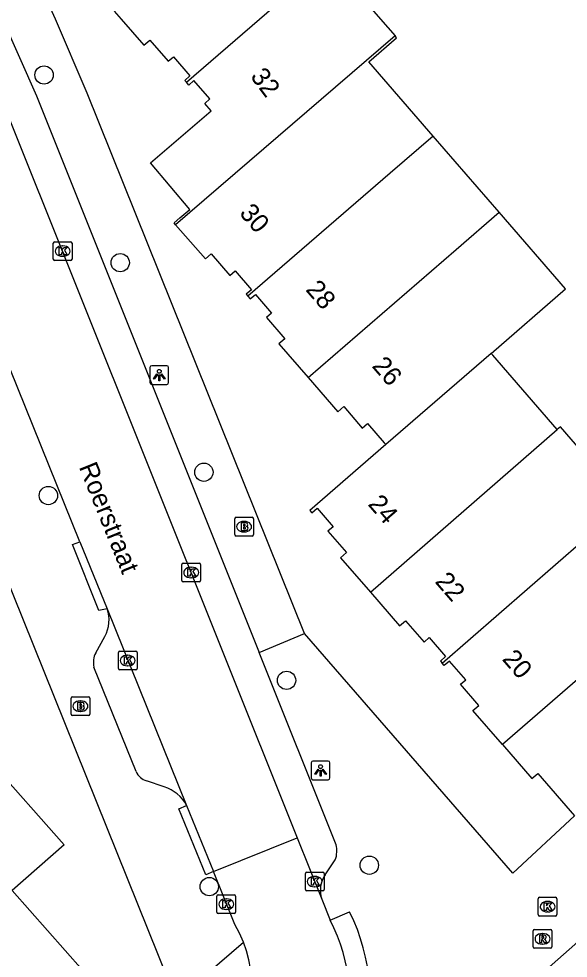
# Model space of a CAD drawing. Extents: x 157321 to 158827, y 386650 to 388532.
# Drawn here: x 157730.5 to 157759.8, y 387949.8 to 388000 of the extents above; entities that cross this region are included whole.
import ezdxf

# ---------------------------------------------------------------- set-up
doc = ezdxf.new("R2010")
doc.units = 0
for name, color, linetype in [('IMGEO_Boom', 7, 'Continuous'), ('IMGEO_Brandkraan', 7, 'Continuous'), ('IMGEO_Kolk', 7, 'Continuous'), ('IMGEO_Lichtpunt', 7, 'Continuous'), ('IMGEO_Openbare_ruimte_label', 7, 'Continuous'), ('IMGEO_Pand', 7, 'Continuous'), ('IMGEO_Pand_nummerreeks', 7, 'Continuous'), ('IMGEO_Rijbaan_lokaal_open', 7, 'Continuous'), ('IMGEO_Rioolput', 7, 'Continuous'), ('IMGEO_Voetpad_open', 7, 'Continuous')]:
    doc.layers.add(name, color=color, linetype=linetype)

msp = doc.modelspace()

# ---------------------------------------------------------------- linework, layer by layer
at = {"layer": 'IMGEO_Boom'}
for centre in [(157731.849, 387997.016), (157735.915, 387986.989), (157740.382, 387975.797), (157732.079, 387974.55), (157744.798, 387964.678), (157749.218, 387954.802), (157740.672, 387953.659)]:
    msp.add_circle(centre, 0.489, dxfattribs=at)
at = {"layer": 'IMGEO_Brandkraan'}
for p, q in [((157742.03, 387972.462), (157742.03, 387973.314)), ((157742.105, 387973.388), (157742.957, 387973.388)), ((157743.031, 387973.314), (157743.031, 387972.462)), ((157742.518, 387973.168), (157742.543, 387973.168)), ((157742.957, 387972.388), (157742.105, 387972.388)), ((157742.541, 387972.608), (157742.516, 387972.608)), ((157733.289, 387962.873), (157733.289, 387963.725)), ((157733.364, 387963.799), (157734.216, 387963.799)), ((157734.29, 387963.725), (157734.29, 387962.873)), ((157733.777, 387963.579), (157733.802, 387963.579)), ((157734.216, 387962.799), (157733.364, 387962.799)), ((157733.8, 387963.019), (157733.775, 387963.019))]:
    msp.add_line(p, q, dxfattribs=at)
for points in [[(157742.03, 387972.462), (157742.03, 387973.314)], [(157742.105, 387973.388), (157742.957, 387973.388)], [(157743.031, 387973.314), (157743.031, 387972.462)], [(157742.378, 387973.088), (157742.378, 387972.688), (157742.591, 387972.688)], [(157742.609, 387973.088), (157742.378, 387973.088)], [(157742.557, 387973.007), (157742.503, 387973.007), (157742.503, 387972.931)], [(157742.503, 387972.931), (157742.556, 387972.931)], [(157742.565, 387972.855), (157742.503, 387972.855), (157742.503, 387972.774)], [(157742.503, 387972.774), (157742.565, 387972.774)], [(157742.957, 387972.388), (157742.105, 387972.388)], [(157733.289, 387962.873), (157733.289, 387963.725)], [(157733.364, 387963.799), (157734.216, 387963.799)], [(157734.29, 387963.725), (157734.29, 387962.873)], [(157733.637, 387963.499), (157733.637, 387963.099), (157733.85, 387963.099)], [(157733.868, 387963.499), (157733.637, 387963.499)], [(157733.816, 387963.418), (157733.762, 387963.418), (157733.762, 387963.342)], [(157733.762, 387963.342), (157733.815, 387963.342)], [(157733.824, 387963.266), (157733.762, 387963.266), (157733.762, 387963.185)], [(157733.762, 387963.185), (157733.824, 387963.185)], [(157734.216, 387962.799), (157733.364, 387962.799)]]:
    msp.add_lwpolyline(points, dxfattribs=at)
for centre, radius, start, end in [((157742.107, 387973.312), 0.0765, 91.552, 178.448), ((157742.107, 387973.312), 0.0765, 91.552, 178.448), ((157742.955, 387973.312), 0.0765, 1.552, 88.448), ((157742.955, 387973.312), 0.0765, 1.552, 88.448), ((157742.558, 387972.969), 0.0379, 267.8285, 90.9355), ((157742.566, 387972.814), 0.0404, 269.8759, 90.5077), ((157742.597, 387972.939), 0.251, 268.6676, 293.5347), ((157742.613, 387972.943), 0.145, 59.4692, 91.5367), ((157742.638, 387972.99), 0.0922, 285.5137, 58.1501), ((157742.643, 387972.798), 0.105, 301.3115, 78.989), ((157742.107, 387972.464), 0.0765, 181.552, 268.448), ((157742.107, 387972.464), 0.0765, 181.552, 268.448), ((157742.955, 387972.464), 0.0765, 271.552, 358.448), ((157742.955, 387972.464), 0.0765, 271.552, 358.448), ((157733.366, 387963.723), 0.0765, 91.552, 178.448), ((157733.366, 387963.723), 0.0765, 91.552, 178.448), ((157734.214, 387963.723), 0.0765, 1.552, 88.448), ((157734.214, 387963.723), 0.0765, 1.552, 88.448), ((157733.817, 387963.38), 0.0379, 267.8285, 90.9355), ((157733.825, 387963.225), 0.0404, 269.8759, 90.5077), ((157733.872, 387963.354), 0.145, 59.4692, 91.5367), ((157733.897, 387963.401), 0.0922, 285.5137, 58.1501), ((157733.902, 387963.209), 0.105, 301.3115, 78.989), ((157733.366, 387962.875), 0.0765, 181.552, 268.448), ((157733.366, 387962.875), 0.0765, 181.552, 268.448), ((157733.856, 387963.35), 0.251, 268.6676, 293.5347), ((157734.214, 387962.875), 0.0765, 271.552, 358.448), ((157734.214, 387962.875), 0.0765, 271.552, 358.448)]:
    msp.add_arc(centre, radius, start, end, dxfattribs=at)
for centre, major_axis, ratio, start_param, end_param in [((157742.517, 387972.888), (-0.387, 0.002), 0.722429, 4.712389, 7.853982), ((157742.542, 387972.888), (-0.39, 0.002), 0.717154, 1.570796, 4.712389), ((157733.776, 387963.299), (-0.387, 0.002), 0.722429, 4.712389, 7.853982), ((157733.801, 387963.299), (-0.39, 0.002), 0.717154, 1.570796, 4.712389)]:
    msp.add_ellipse(centre, major_axis=major_axis, ratio=ratio, start_param=start_param, end_param=end_param, dxfattribs=at)
at = {"layer": 'IMGEO_Kolk'}
for p, q in [((157732.342, 387987.183), (157732.342, 387988.035)), ((157732.417, 387988.109), (157733.269, 387988.109)), ((157732.83, 387987.889), (157732.855, 387987.889)), ((157733.343, 387988.035), (157733.343, 387987.183)), ((157732.853, 387987.329), (157732.828, 387987.329)), ((157733.269, 387987.109), (157732.417, 387987.109)), ((157739.206, 387970.013), (157739.206, 387970.865)), ((157739.281, 387970.939), (157740.133, 387970.939)), ((157739.694, 387970.719), (157739.719, 387970.719)), ((157740.207, 387970.865), (157740.207, 387970.013)), ((157740.133, 387969.939), (157739.281, 387969.939)), ((157739.717, 387970.159), (157739.692, 387970.159)), ((157735.89, 387966.236), (157736.742, 387966.236)), ((157735.815, 387965.31), (157735.815, 387966.162)), ((157736.303, 387966.016), (157736.328, 387966.016)), ((157736.816, 387966.162), (157736.816, 387965.31)), ((157736.742, 387965.236), (157735.89, 387965.236)), ((157736.326, 387965.456), (157736.301, 387965.456)), ((157745.802, 387953.502), (157745.802, 387954.354)), ((157745.877, 387954.428), (157746.729, 387954.428)), ((157746.29, 387954.208), (157746.315, 387954.208)), ((157746.803, 387954.354), (157746.803, 387953.502)), ((157746.313, 387953.648), (157746.288, 387953.648)), ((157741.079, 387952.295), (157741.079, 387953.147)), ((157741.154, 387953.221), (157742.006, 387953.221)), ((157742.08, 387953.147), (157742.08, 387952.295)), ((157746.729, 387953.428), (157745.877, 387953.428)), ((157741.567, 387953.001), (157741.592, 387953.001)), ((157758.24, 387952.162), (157758.24, 387953.014)), ((157758.315, 387953.088), (157759.167, 387953.088)), ((157758.728, 387952.868), (157758.753, 387952.868)), ((157759.241, 387953.014), (157759.241, 387952.162)), ((157742.006, 387952.221), (157741.154, 387952.221)), ((157741.59, 387952.441), (157741.565, 387952.441)), ((157758.751, 387952.308), (157758.726, 387952.308)), ((157759.167, 387952.088), (157758.315, 387952.088))]:
    msp.add_line(p, q, dxfattribs=at)
for points in [[(157732.342, 387987.183), (157732.342, 387988.035)], [(157732.417, 387988.109), (157733.269, 387988.109)], [(157732.663, 387987.809), (157732.786, 387987.809), (157732.786, 387987.658), (157732.916, 387987.809), (157733.08, 387987.809), (157732.934, 387987.658), (157733.087, 387987.409), (157732.935, 387987.409), (157732.85, 387987.573), (157732.786, 387987.506), (157732.786, 387987.409), (157732.663, 387987.409), (157732.663, 387987.809)], [(157733.343, 387988.035), (157733.343, 387987.183)], [(157733.269, 387987.109), (157732.417, 387987.109)], [(157739.206, 387970.013), (157739.206, 387970.865)], [(157739.281, 387970.939), (157740.133, 387970.939)], [(157740.207, 387970.865), (157740.207, 387970.013)], [(157739.527, 387970.639), (157739.65, 387970.639), (157739.65, 387970.488), (157739.78, 387970.639), (157739.944, 387970.639), (157739.798, 387970.488), (157739.951, 387970.239), (157739.799, 387970.239), (157739.714, 387970.403), (157739.65, 387970.336), (157739.65, 387970.239), (157739.527, 387970.239), (157739.527, 387970.639)], [(157740.133, 387969.939), (157739.281, 387969.939)], [(157735.89, 387966.236), (157736.742, 387966.236)], [(157735.815, 387965.31), (157735.815, 387966.162)], [(157736.136, 387965.936), (157736.259, 387965.936), (157736.259, 387965.785), (157736.389, 387965.936), (157736.553, 387965.936), (157736.407, 387965.785), (157736.56, 387965.536), (157736.408, 387965.536), (157736.323, 387965.7), (157736.259, 387965.633), (157736.259, 387965.536), (157736.136, 387965.536), (157736.136, 387965.936)], [(157736.816, 387966.162), (157736.816, 387965.31)], [(157736.742, 387965.236), (157735.89, 387965.236)], [(157745.802, 387953.502), (157745.802, 387954.354)], [(157745.877, 387954.428), (157746.729, 387954.428)], [(157746.123, 387954.128), (157746.246, 387954.128), (157746.246, 387953.977), (157746.376, 387954.128), (157746.54, 387954.128), (157746.394, 387953.977), (157746.547, 387953.728), (157746.395, 387953.728), (157746.31, 387953.892), (157746.246, 387953.825), (157746.246, 387953.728), (157746.123, 387953.728), (157746.123, 387954.128)], [(157746.803, 387954.354), (157746.803, 387953.502)], [(157741.079, 387952.295), (157741.079, 387953.147)], [(157741.154, 387953.221), (157742.006, 387953.221)], [(157742.08, 387953.147), (157742.08, 387952.295)], [(157746.729, 387953.428), (157745.877, 387953.428)], [(157741.4, 387952.921), (157741.523, 387952.921), (157741.523, 387952.77), (157741.653, 387952.921), (157741.817, 387952.921), (157741.671, 387952.77), (157741.824, 387952.521), (157741.672, 387952.521), (157741.587, 387952.685), (157741.523, 387952.618), (157741.523, 387952.521), (157741.4, 387952.521), (157741.4, 387952.921)], [(157758.24, 387952.162), (157758.24, 387953.014)], [(157758.315, 387953.088), (157759.167, 387953.088)], [(157758.561, 387952.788), (157758.684, 387952.788), (157758.684, 387952.637), (157758.814, 387952.788), (157758.978, 387952.788), (157758.832, 387952.637), (157758.985, 387952.388), (157758.833, 387952.388), (157758.748, 387952.552), (157758.684, 387952.485), (157758.684, 387952.388), (157758.561, 387952.388), (157758.561, 387952.788)], [(157759.241, 387953.014), (157759.241, 387952.162)], [(157742.006, 387952.221), (157741.154, 387952.221)], [(157759.167, 387952.088), (157758.315, 387952.088)]]:
    msp.add_lwpolyline(points, dxfattribs=at)
for centre, start, end in [((157732.419, 387988.033), 91.552, 178.448), ((157732.419, 387988.033), 91.552, 178.448), ((157733.267, 387988.033), 1.552, 88.448), ((157733.267, 387988.033), 1.552, 88.448), ((157732.419, 387987.185), 181.552, 268.448), ((157732.419, 387987.185), 181.552, 268.448), ((157733.267, 387987.185), 271.552, 358.448), ((157733.267, 387987.185), 271.552, 358.448), ((157739.283, 387970.863), 91.552, 178.448), ((157739.283, 387970.863), 91.552, 178.448), ((157740.131, 387970.863), 1.552, 88.448), ((157740.131, 387970.863), 1.552, 88.448), ((157739.283, 387970.015), 181.552, 268.448), ((157739.283, 387970.015), 181.552, 268.448), ((157740.131, 387970.015), 271.552, 358.448), ((157740.131, 387970.015), 271.552, 358.448), ((157735.892, 387966.16), 91.552, 178.448), ((157735.892, 387966.16), 91.552, 178.448), ((157736.74, 387966.16), 1.552, 88.448), ((157736.74, 387966.16), 1.552, 88.448), ((157735.892, 387965.312), 181.552, 268.448), ((157735.892, 387965.312), 181.552, 268.448), ((157736.74, 387965.312), 271.552, 358.448), ((157736.74, 387965.312), 271.552, 358.448), ((157745.879, 387954.352), 91.552, 178.448), ((157745.879, 387954.352), 91.552, 178.448), ((157746.727, 387954.352), 1.552, 88.448), ((157746.727, 387954.352), 1.552, 88.448), ((157741.156, 387953.145), 91.552, 178.448), ((157741.156, 387953.145), 91.552, 178.448), ((157742.004, 387953.145), 1.552, 88.448), ((157742.004, 387953.145), 1.552, 88.448), ((157745.879, 387953.504), 181.552, 268.448), ((157745.879, 387953.504), 181.552, 268.448), ((157746.727, 387953.504), 271.552, 358.448), ((157746.727, 387953.504), 271.552, 358.448), ((157758.317, 387953.012), 91.552, 178.448), ((157758.317, 387953.012), 91.552, 178.448), ((157759.165, 387953.012), 1.552, 88.448), ((157759.165, 387953.012), 1.552, 88.448), ((157741.156, 387952.297), 181.552, 268.448), ((157741.156, 387952.297), 181.552, 268.448), ((157742.004, 387952.297), 271.552, 358.448), ((157742.004, 387952.297), 271.552, 358.448), ((157758.317, 387952.164), 181.552, 268.448), ((157758.317, 387952.164), 181.552, 268.448), ((157759.165, 387952.164), 271.552, 358.448), ((157759.165, 387952.164), 271.552, 358.448)]:
    msp.add_arc(centre, 0.0765, start, end, dxfattribs=at)
for centre, major_axis, ratio, start_param, end_param in [((157732.829, 387987.609), (-0.387, 0.002), 0.722429, 4.712389, 7.853982), ((157732.854, 387987.609), (-0.39, 0.002), 0.717154, 1.570796, 4.712389), ((157739.693, 387970.439), (-0.387, 0.002), 0.722429, 4.712389, 7.853982), ((157739.718, 387970.439), (-0.39, 0.002), 0.717154, 1.570796, 4.712389), ((157736.302, 387965.736), (-0.387, 0.002), 0.722429, 4.712389, 7.853982), ((157736.327, 387965.736), (-0.39, 0.002), 0.717154, 1.570796, 4.712389), ((157746.289, 387953.928), (-0.387, 0.002), 0.722429, 4.712389, 7.853982), ((157746.314, 387953.928), (-0.39, 0.002), 0.717154, 1.570796, 4.712389), ((157741.566, 387952.721), (-0.387, 0.002), 0.722429, 4.712389, 7.853982), ((157741.591, 387952.721), (-0.39, 0.002), 0.717154, 1.570796, 4.712389), ((157758.727, 387952.588), (-0.387, 0.002), 0.722429, 4.712389, 7.853982), ((157758.752, 387952.588), (-0.39, 0.002), 0.717154, 1.570796, 4.712389)]:
    msp.add_ellipse(centre, major_axis=major_axis, ratio=ratio, start_param=start_param, end_param=end_param, dxfattribs=at)
at = {"layer": 'IMGEO_Lichtpunt'}
for p, q in [((157737.504, 387981.387), (157737.504, 387980.58)), ((157737.504, 387981.387), (157737.504, 387980.58)), ((157738.406, 387981.482), (157737.598, 387981.482)), ((157738.406, 387981.482), (157737.598, 387981.482)), ((157738.5, 387980.58), (157738.5, 387981.387)), ((157738.5, 387980.58), (157738.5, 387981.387)), ((157737.598, 387980.486), (157738.406, 387980.486)), ((157737.598, 387980.486), (157738.406, 387980.486)), ((157746.117, 387960.27), (157746.117, 387959.463)), ((157746.117, 387960.27), (157746.117, 387959.463)), ((157747.019, 387960.365), (157746.211, 387960.365)), ((157747.019, 387960.365), (157746.211, 387960.365)), ((157747.113, 387959.463), (157747.113, 387960.27)), ((157747.113, 387959.463), (157747.113, 387960.27)), ((157746.211, 387959.369), (157747.019, 387959.369)), ((157746.211, 387959.369), (157747.019, 387959.369))]:
    msp.add_line(p, q, dxfattribs=at)
for points in [[(157737.878, 387981.051), (157737.917, 387981.023), (157737.729, 387980.761), (157737.691, 387980.788), (157737.878, 387981.051)], [(157737.98, 387981.003), (157738.027, 387981.003), (157738.027, 387980.681), (157737.98, 387980.681), (157737.98, 387981.003)], [(157738.09, 387981.023), (157738.128, 387981.05), (157738.315, 387980.788), (157738.276, 387980.76), (157738.09, 387981.023)], [(157746.491, 387959.934), (157746.53, 387959.906), (157746.342, 387959.644), (157746.304, 387959.671), (157746.491, 387959.934)], [(157746.593, 387959.886), (157746.64, 387959.886), (157746.64, 387959.564), (157746.593, 387959.564), (157746.593, 387959.886)], [(157746.703, 387959.906), (157746.741, 387959.933), (157746.928, 387959.671), (157746.889, 387959.643), (157746.703, 387959.906)]]:
    msp.add_lwpolyline(points, dxfattribs=at)
for centre in [(157738.003, 387981.185), (157746.616, 387960.068)]:
    msp.add_circle(centre, 0.0994, dxfattribs=at)
for centre, start, end in [((157737.598, 387981.387), 90, 180), ((157737.598, 387981.387), 90, 180), ((157738.406, 387981.387), 0, 90), ((157738.406, 387981.387), 0, 90), ((157737.598, 387980.58), 180, 270), ((157737.598, 387980.58), 180, 270), ((157738.406, 387980.58), 270, 0), ((157738.406, 387980.58), 270, 360), ((157746.211, 387960.27), 90, 180), ((157746.211, 387960.27), 90, 180), ((157747.019, 387960.27), 0, 90), ((157747.019, 387960.27), 0, 90), ((157746.211, 387959.463), 180, 270), ((157746.211, 387959.463), 180, 270), ((157747.019, 387959.463), 270, 0), ((157747.019, 387959.463), 270, 360)]:
    msp.add_arc(centre, 0.0946, start, end, dxfattribs=at)
at = {"layer": 'IMGEO_Pand'}
for points in [[(157739.447, 387996.629), (157743.346, 388000), (157747.043, 388003.197)], [(157747.043, 388003.197), (157749.816, 388000), (157750.593, 387999.105)], [(157735.6, 388000.429), (157735.972, 388000), (157737.176, 387998.61), (157737.493, 387998.884), (157738.475, 387997.751), (157738.755, 387997.994), (157739.639, 387996.973), (157739.359, 387996.73), (157739.447, 387996.629)], [(157750.593, 387999.105), (157738.874, 387989.017)], [(157752.624, 387993.752), (157749.189, 387997.713), (157750.679, 387999.005), (157750.593, 387999.105)], [(157738.874, 387989.017), (157738.792, 387989.112), (157739.1, 387989.38), (157739.632, 387989.837), (157737.532, 387992.315), (157740.767, 387995.105), (157740.426, 387995.498), (157740.706, 387995.741), (157739.855, 387996.724), (157739.575, 387996.481), (157739.447, 387996.629)], [(157752.624, 387993.752), (157750.328, 387991.765), (157742.726, 387985.202)], [(157756.156, 387989.68), (157752.624, 387993.752)], [(157745.96, 387980.852), (157753.857, 387987.695), (157756.156, 387989.68)], [(157755.724, 387982.145), (157759.702, 387985.591), (157756.156, 387989.68)], [(157738.874, 387989.017), (157740.462, 387987.187), (157740.771, 387987.455), (157741.767, 387986.307), (157742.047, 387986.55), (157742.919, 387985.546), (157742.639, 387985.303), (157742.726, 387985.202)], [(157742.726, 387985.202), (157742.855, 387985.053), (157743.135, 387985.296), (157744, 387984.299), (157743.72, 387984.056), (157744.704, 387982.924), (157744.395, 387982.656), (157745.96, 387980.852)], [(157755.724, 387982.145), (157750.098, 387977.272)], [(157759.257, 387978.072), (157755.811, 387982.045), (157755.724, 387982.145)], [(157745.96, 387980.852), (157747.541, 387979.03), (157747.85, 387979.298), (157748.839, 387978.158), (157749.119, 387978.401), (157750.01, 387977.373), (157750.098, 387977.272)], [(157749.28, 387969.392), (157759.257, 387978.072)], [(157760.684, 387972.178), (157762.951, 387974.144), (157759.421, 387978.214), (157759.257, 387978.072)], [(157750.098, 387977.272), (157746.04, 387973.757), (157746.15, 387973.631), (157746.43, 387973.874), (157747.288, 387972.883), (157747.008, 387972.64), (157747.996, 387971.499), (157747.687, 387971.231), (157749.28, 387969.392)], [(157753.112, 387965.594), (157760.684, 387972.178)], [(157749.28, 387969.392), (157750.837, 387967.596), (157751.146, 387967.864), (157752.141, 387966.715), (157752.421, 387966.958), (157753.292, 387965.953), (157753.012, 387965.71), (157753.112, 387965.594)], [(157764.227, 387968.092), (157756.324, 387961.246)], [(157756.324, 387961.246), (157754.751, 387963.062), (157755.068, 387963.337), (157754.086, 387964.47), (157754.366, 387964.713), (157753.502, 387965.711), (157753.222, 387965.468), (157753.112, 387965.594)], [(157756.324, 387961.246), (157757.901, 387959.426), (157758.218, 387959.701), (157760.174, 387957.443)], [(157728.93, 387960.37), (157732.92, 387955.89), (157730.14, 387953.45), (157733.91, 387949.18), (157735.644, 387947.216), (157732.869, 387944.76), (157731.136, 387946.722), (157729.44, 387945.22), (157728.868, 387945.864), (157726.714, 387943.951), (157723.294, 387947.803), (157724.258, 387948.659), (157720.521, 387952.868), (157728.93, 387960.37)]]:
    msp.add_lwpolyline(points, dxfattribs=at)
at = {"layer": 'IMGEO_Rijbaan_lokaal_open'}
for points in [[(157727.625, 388000), (157729.598, 387995.672), (157745.369, 387956.26)], [(157733.766, 387972.086), (157729.637, 387982.309)], [(157733.766, 387972.086), (157735.214, 387968.501)], [(157735.214, 387968.501), (157739.464, 387957.991)], [(157739.464, 387957.991), (157740.89, 387954.469)], [(157740.89, 387954.469), (157745.369, 387956.26)], [(157745.369, 387956.26), (157746.681, 387952.98)], [(157742.495, 387950.693), (157742.286, 387951.169), (157742.041, 387951.628), (157740.89, 387954.469)], [(157746.681, 387952.98), (157747.121, 387951.869)]]:
    msp.add_lwpolyline(points, dxfattribs=at)
for centre, radius, start, end in [((157738.883, 387947.553), 9.3, 341.8986, 27.6524), ((157736.343, 387948.283), 6.607, 314.5126, 21.3891)]:
    msp.add_arc(centre, radius, start, end, dxfattribs=at)
at = {"layer": 'IMGEO_Rioolput'}
for p, q in [((157757.968, 387950.443), (157757.968, 387951.295)), ((157758.043, 387951.369), (157758.895, 387951.369)), ((157758.456, 387951.149), (157758.481, 387951.149)), ((157758.969, 387951.295), (157758.969, 387950.443)), ((157758.895, 387950.369), (157758.043, 387950.369)), ((157758.479, 387950.589), (157758.454, 387950.589))]:
    msp.add_line(p, q, dxfattribs=at)
for points in [[(157757.968, 387950.443), (157757.968, 387951.295)], [(157758.043, 387951.369), (157758.895, 387951.369)], [(157758.969, 387951.295), (157758.969, 387950.443)], [(157758.557, 387951.067), (157758.305, 387951.069), (157758.305, 387950.669)], [(157758.305, 387950.669), (157758.429, 387950.669), (157758.429, 387950.831), (157758.44, 387950.831)], [(157758.483, 387950.988), (157758.429, 387950.988), (157758.429, 387950.907)], [(157758.429, 387950.907), (157758.481, 387950.907)], [(157758.487, 387950.802), (157758.558, 387950.669), (157758.698, 387950.669), (157758.633, 387950.795)], [(157758.895, 387950.369), (157758.043, 387950.369)]]:
    msp.add_lwpolyline(points, dxfattribs=at)
for centre, radius, start, end in [((157758.045, 387951.293), 0.0765, 91.552, 178.448), ((157758.045, 387951.293), 0.0765, 91.552, 178.448), ((157758.893, 387951.293), 0.0765, 1.552, 88.448), ((157758.893, 387951.293), 0.0765, 1.552, 88.448), ((157758.439, 387950.778), 0.0533, 26.0293, 88.6989), ((157758.465, 387951.096), 0.19, 274.7715, 282.9687), ((157758.489, 387950.892), 0.0964, 77.0061, 93.1865), ((157758.503, 387950.949), 0.0378, 276.6634, 79.6772), ((157758.556, 387950.957), 0.109, 350.3612, 89.416), ((157758.554, 387950.957), 0.112, 277.5842, 350.9817), ((157758.538, 387950.742), 0.108, 29.5134, 73.7905), ((157758.045, 387950.445), 0.0765, 181.552, 268.448), ((157758.045, 387950.445), 0.0765, 181.552, 268.448), ((157758.893, 387950.445), 0.0765, 271.552, 358.448), ((157758.893, 387950.445), 0.0765, 271.552, 358.448)]:
    msp.add_arc(centre, radius, start, end, dxfattribs=at)
for centre, major_axis, ratio, start_param, end_param in [((157758.455, 387950.869), (-0.387, 0.002), 0.722429, 4.712389, 7.853982), ((157758.48, 387950.869), (-0.39, 0.002), 0.717154, 1.570796, 4.712389)]:
    msp.add_ellipse(centre, major_axis=major_axis, ratio=ratio, start_param=start_param, end_param=end_param, dxfattribs=at)
at = {"layer": 'IMGEO_Voetpad_open'}
for points in [[(157729.621, 388000), (157731.443, 387995.898), (157743.333, 387966.168)], [(157745.758, 387967.175), (157734.153, 387996.044), (157732.465, 388000)], [(157738.52, 387948.612), (157727.978, 387974.746), (157728.727, 387976.286)], [(157735.214, 387968.501), (157734.766, 387968.415), (157733.362, 387971.926), (157733.766, 387972.086)], [(157734.608, 387966.145), (157735.09, 387967.027)], [(157743.333, 387966.168), (157745.758, 387967.175)], [(157760.174, 387957.443), (157756.882, 387954.369), (157745.758, 387967.175)], [(157747.441, 387955.898), (157743.333, 387966.168)], [(157736.762, 387959.802), (157734.515, 387965.39)], [(157738.261, 387958.984), (157737.324, 387959.306)], [(157740.89, 387954.469), (157740.482, 387954.297), (157739.051, 387957.819), (157739.464, 387957.991)], [(157741.631, 387934.174), (157768.419, 387957.84)], [(157746.856, 387954.293), (157747.404, 387955.088)], [(157747.121, 387951.869), (157748.165, 387952.304)], [(157737.884, 387946.716), (157737.886, 387946.716), (157742.495, 387950.693)]]:
    msp.add_lwpolyline(points, dxfattribs=at)
for centre, radius, start, end in [((157670.818, 387971.198), 68.043, 25.04236, 42.41509), ((157733.578, 387967.896), 1.744, 330.0983, 20.2844), ((157735.493, 387965.653), 1.013, 150.9264, 195.0291), ((157737.597, 387960.182), 0.917, 204.4547, 252.6845), ((157737.696, 387957.074), 1.991, 27.4054, 73.5196), ((157746.097, 387955.554), 1.387, 340.3893, 14.3799), ((157748.136, 387953.454), 1.53, 146.7599, 198.0565), ((157738.631, 387947.555), 10.651, 342.442, 26.4775)]:
    msp.add_arc(centre, radius, start, end, dxfattribs=at)

# ---------------------------------------------------------------- texts
at = {"layer": 'IMGEO_Openbare_ruimte_label'}
msp.add_text('Roerstraat', height=1, rotation=292.0248, dxfattribs=at).set_placement((157733.695, 387976.081))
at = {"layer": 'IMGEO_Pand_nummerreeks'}
for s, rotation, p in [('32', 306.865, (157742.832, 387996.931)), ('30', 310.95, (157742.236, 387989.612)), ('28', 310.95, (157745.779, 387985.529)), ('26', 310.9491, (157749.321, 387981.447)), ('24', 310.9032, (157749.105, 387974.066)), ('22', 310.9052, (157752.686, 387969.934)), ('20', 310.9052, (157756.272, 387965.795))]:
    msp.add_text(s, height=1, rotation=rotation, dxfattribs=at).set_placement(p)

doc.saveas('drawing.dxf')
